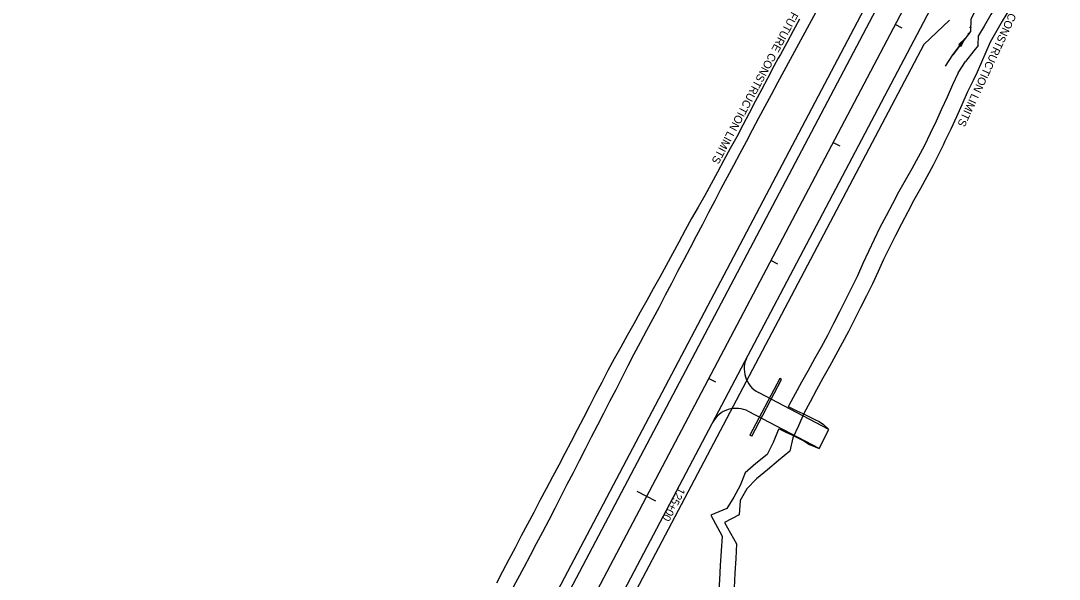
# Model space of a CAD drawing. Extents: x 979959 to 994833, y 1835619 to 1845316.
# Drawn here: x 980694 to 981473, y 1840898 to 1841316 of the extents above; entities that cross this region are included whole.
import ezdxf

# ---------------------------------------------------------------- set-up
doc = ezdxf.new("R2010")
doc.units = 0
for name, color, linetype in [('Future 5 Lane Construction Limits', 7, 'Continuous'), ('R_Drainage', 7, 'Continuous'), ('R_Horz Alg', 7, 'Continuous'), ('R_Horz Alg Stationing', 7, 'Continuous'), ('R_Proposed Const Limits', 7, 'Continuous'), ('R_Proposed Road', 7, 'Continuous'), ('R_Special Ditch', 7, 'Continuous')]:
    doc.layers.add(name, color=color, linetype=linetype)

msp = doc.modelspace()

# ---------------------------------------------------------------- linework, layer by layer
at = {"layer": 'Future 5 Lane Construction Limits'}
msp.add_line((981420.98, 1841300.36), (981411.2, 1841277.91), dxfattribs=at)
for points in [[(981455.78, 1841369.76), (981454.2, 1841366.49), (981452.42, 1841362.24), (981448.28, 1841353.1), (981444.33, 1841343.79), (981439.95, 1841334.52), (981435.42, 1841325.11), (981430.15, 1841316.11), (981425.1, 1841307.51), (981420.98, 1841300.36)], [(981278.1, 1841317.62), (981273.33, 1841308.83), (981268.63, 1841300), (981263.8, 1841291.24), (981262.21, 1841288.39), (981258.91, 1841282.52), (981254.26, 1841273.66), (981249.7, 1841264.76), (981244.91, 1841255.98), (981240.26, 1841247.13), (981235.67, 1841238.24), (981231.01, 1841229.4), (981226.2, 1841220.63), (981221.36, 1841211.87), (981216.6, 1841203.08), (981211.82, 1841194.29), (981207.04, 1841185.51), (981202.13, 1841176.79), (981197.11, 1841168.14), (981192.35, 1841159.34), (981187.67, 1841150.5), (981182.94, 1841141.69), (981178.13, 1841132.92), (981173.3, 1841124.17), (981168.51, 1841115.39), (981163.65, 1841106.64), (981158.76, 1841097.92), (981153.88, 1841089.19), (981148.97, 1841080.47), (981144.07, 1841071.75), (981139.24, 1841062.99), (981134.53, 1841054.17), (981129.83, 1841045.34), (981125.16, 1841036.5), (981120.66, 1841027.57), (981116.12, 1841018.65), (981111.52, 1841009.78), (981106.88, 1841000.92), (981102.23, 1840992.06), (981097.58, 1840983.21), (981092.89, 1840974.38), (981088.21, 1840965.54), (981083.52, 1840956.71), (981078.86, 1840947.86), (981074.22, 1840939.01), (981069.56, 1840930.15), (981064.88, 1840921.32), (981060.21, 1840912.47), (981055.56, 1840903.62), (981050.95, 1840894.75)], [(981411.2, 1841277.91), (981408.21, 1841271.68), (981403.9, 1841262.64), (981399.82, 1841253.49), (981395.69, 1841244.36), (981391.52, 1841235.25), (981387.18, 1841226.24), (981385.77, 1841223.3), (981382.85, 1841217.21), (981378.42, 1841208.25), (981373.59, 1841199.49), (981368.74, 1841190.74), (981363.89, 1841181.99), (981359.21, 1841173.16), (981354.65, 1841164.26), (981350.06, 1841155.37), (981345.65, 1841146.39), (981341.18, 1841137.44), (981336.99, 1841128.35), (981332.89, 1841119.21), (981328.35, 1841110.29), (981323.84, 1841101.37), (981319.39, 1841092.41), (981314.93, 1841083.46), (981310.21, 1841074.64), (981305.41, 1841065.86), (981300.58, 1841057.11), (981295.67, 1841048.39), (981290.77, 1841039.67), (981286.07, 1841030.84), (981281.34, 1841022.03), (981277.47, 1841012.77), (981273.16, 1841003.74), (981270.77, 1840993.69), (981262.46, 1840986.77), (981254.14, 1840979.85), (981245.81, 1840972.93), (981238.55, 1840965.46), (981233.71, 1840956.7), (981232.82, 1840945.87), (981221.9, 1840940.32)], [(981221.9, 1840940.32), (981230.81, 1840924.32), (981230.28, 1840913.3), (981229.7, 1840902.3), (981229.04, 1840891.35)]]:
    msp.add_lwpolyline(points, dxfattribs=at)
at = {"layer": 'R_Drainage'}
for p, q in [((981263.33, 1841048.18), (981240.95, 1841005.72)), ((981264.65, 1841047.48), (981263.33, 1841048.18)), ((981242.28, 1841005.02), (981264.65, 1841047.48)), ((981242.28, 1841005.02), (981240.95, 1841005.72))]:
    msp.add_line(p, q, dxfattribs=at)
at = {"layer": 'R_Horz Alg'}
msp.add_line((981456.9, 1841516.96), (980717.33, 1840113.21), dxfattribs=at)
at = {"layer": 'R_Horz Alg Stationing'}
for points in [[(981355.14, 1841310.94), (981349.83, 1841313.74)], [(981308.52, 1841222.47), (981303.22, 1841225.26)], [(981261.91, 1841133.99), (981256.6, 1841136.79)], [(981215.3, 1841045.52), (981209.99, 1841048.32)], [(981170.46, 1840956.12), (981156.3, 1840963.58)]]:
    msp.add_lwpolyline(points, dxfattribs=at)
at = {"layer": 'R_Proposed Const Limits'}
for p, q in [((981411.94, 1841297.97), (981412.32, 1841305.35)), ((981397.05, 1841277.56), (981402.5, 1841285.98)), ((981066.72, 1840897.74), (981061.84, 1840889.01))]:
    msp.add_line(p, q, dxfattribs=at)
for points in [[(981446.77, 1841374.11), (981445.08, 1841370.6), (981445.08, 1841370.59), (981443.25, 1841366.24), (981439.12, 1841357.12), (981435.2, 1841347.88), (981430.92, 1841338.83), (981426.59, 1841329.81), (981421.53, 1841321.17), (981416.45, 1841312.54), (981412.32, 1841305.35)], [(981290.21, 1841322.54), (981285.41, 1841313.76), (981280.61, 1841304.99), (981275.76, 1841296.25), (981271.02, 1841287.44), (981266.27, 1841278.64), (981261.52, 1841269.84), (981256.79, 1841261.03), (981252.1, 1841252.19), (981247.41, 1841243.36), (981242.75, 1841234.51), (981238.09, 1841225.67), (981233.37, 1841216.85), (981228.67, 1841208.03), (981223.96, 1841199.2), (981219.26, 1841190.38), (981214.6, 1841181.53), (981209.96, 1841172.67), (981205.31, 1841163.81), (981200.67, 1841154.96), (981196.03, 1841146.1), (981191.4, 1841137.23), (981186.76, 1841128.38), (981182.12, 1841119.52), (981177.49, 1841110.65), (981172.84, 1841101.8), (981168.14, 1841092.98), (981163.44, 1841084.15), (981158.74, 1841075.32), (981154.04, 1841066.5), (981149.44, 1841057.61), (981144.89, 1841048.71), (981140.33, 1841039.81), (981135.77, 1841030.91), (981131.2, 1841022.01), (981126.62, 1841013.12), (981122.04, 1841004.23), (981117.45, 1840995.35), (981112.93, 1840986.43), (981108.36, 1840977.53), (981103.79, 1840968.64), (981099.22, 1840959.74), (981094.65, 1840950.84), (981090.09, 1840941.95), (981085.48, 1840933.07), (981080.8, 1840924.23), (981076.11, 1840915.4), (981071.43, 1840906.56), (981066.72, 1840897.74)], [(981411.94, 1841297.97), (981408.73, 1841294.01), (981402.5, 1841285.98)], [(981397.05, 1841277.56), (981392.77, 1841268.5), (981388.76, 1841259.32), (981384.65, 1841250.18), (981380.47, 1841241.08), (981376.11, 1841232.07), (981371.78, 1841223.05), (981367.11, 1841214.21), (981362.27, 1841205.45), (981357.38, 1841196.73), (981352.44, 1841188.03), (981347.82, 1841179.16), (981343.19, 1841170.29), (981338.39, 1841161.52), (981334.04, 1841152.51), (981329.73, 1841143.48), (981325.56, 1841134.37), (981321.57, 1841125.17), (981317.19, 1841116.17), (981312.64, 1841107.27), (981308.18, 1841098.32), (981303.63, 1841089.41), (981299.07, 1841080.51), (981294.27, 1841071.74), (981289.45, 1841062.97), (981284.56, 1841054.25), (981279.66, 1841045.52), (981274.88, 1841036.74), (981270.13, 1841027.94), (981269.72, 1841027.04)], [(981269.55, 1841027.12), (981271.57, 1841026.18), (981276.11, 1841024.07), (981280.64, 1841021.94), (981285.13, 1841019.74), (981289.64, 1841017.56), (981292.85, 1841015.88), (981296.02, 1841013.7), (981299.87, 1841010.14)], [(981262.56, 1841010.53), (981262.15, 1841009.54), (981258.26, 1841000.28), (981253.76, 1840991.35), (981245.44, 1840984.43), (981237.29, 1840977.42), (981233.62, 1840968.05), (981228.78, 1840959.3), (981223.76, 1840950.64), (981211.65, 1840945.72)], [(981262.56, 1841010.53), (981263.35, 1841010.15), (981267.85, 1841007.95), (981272.47, 1841006.01)], [(981272.47, 1841006.01), (981276.89, 1841003.66), (981281.36, 1841001.42)], [(981281.36, 1841001.42), (981285.59, 1840998.72), (981292.86, 1840995.62)], [(981211.65, 1840945.72), (981220.18, 1840929.92), (981219.46, 1840919), (981218.75, 1840908.07), (981218.03, 1840897.14), (981217.33, 1840886.21), (981216.65, 1840875.27), (981215.9, 1840864.36), (981215.11, 1840853.47), (981213.99, 1840842.76)]]:
    msp.add_lwpolyline(points, dxfattribs=at)
at = {"layer": 'R_Proposed Road'}
for p, q in [((981440.97, 1841525.35), (980701.4, 1840121.6)), ((981472.82, 1841508.57), (980733.25, 1840104.82)), ((981337, 1841345.16), (980694.33, 1840125.33)), ((981390.47, 1841316.86), (981371.29, 1841298.7)), ((981371.29, 1841298.7), (980740.33, 1840101.09)), ((981300, 1841009.94), (981247.34, 1841037.68)), ((981292.86, 1840995.62), (981239.88, 1841023.53)), ((981292.86, 1840995.62), (981300, 1841009.94))]:
    msp.add_line(p, q, dxfattribs=at)
for centre, start, end in [((981256.66, 1841055.38), 152.21752, 242.21752), ((981230.56, 1841005.83), 62.21752, 152.21752)]:
    msp.add_arc(centre, 20, start, end, dxfattribs=at)
at = {"layer": 'R_Special Ditch'}
for p, q in [((981402.13, 1841302.9), (981397.65, 1841298.77)), ((981397.65, 1841298.77), (981399.33, 1841297.49)), ((981399.33, 1841297.49), (981402.13, 1841302.9))]:
    msp.add_line(p, q, dxfattribs=at)
for points in [[(981431.52, 1841367.69), (981428.99, 1841362.45), (981424.64, 1841353.44), (981420.29, 1841344.43), (981415.94, 1841335.42), (981411.21, 1841326.61), (981406.47, 1841317.8), (981406.39, 1841308.47), (981393.02, 1841290.98)], [(981406.46, 1841316.46), (981406.46, 1841316.49)], [(981393.02, 1841290.98), (981402.13, 1841302.9)], [(981387.63, 1841282.51), (981393.02, 1841290.98)], [(981387.63, 1841282.51), (981393.02, 1841290.98)]]:
    msp.add_lwpolyline(points, dxfattribs=at)
for centre in [(981405.14, 1841306.9), (981406.38, 1841311.47)]:
    msp.add_circle(centre, 0.375, dxfattribs=at)

# ---------------------------------------------------------------- texts
at = {"layer": 'Future 5 Lane Construction Limits'}
for rotation, p in [(245.06874, (981450.11, 1841354.43)), (241.83177, (981272.19, 1841323.65))]:
    msp.add_text('FUTURE CONSTRUCTION LIMITS', height=6, rotation=rotation, dxfattribs=at).set_placement(p)
at = {"layer": 'R_Horz Alg Stationing'}
msp.add_text('125+00', height=6, rotation=242.21752, dxfattribs=at).set_placement((981187.53, 1840967.07))

doc.saveas('drawing.dxf')
